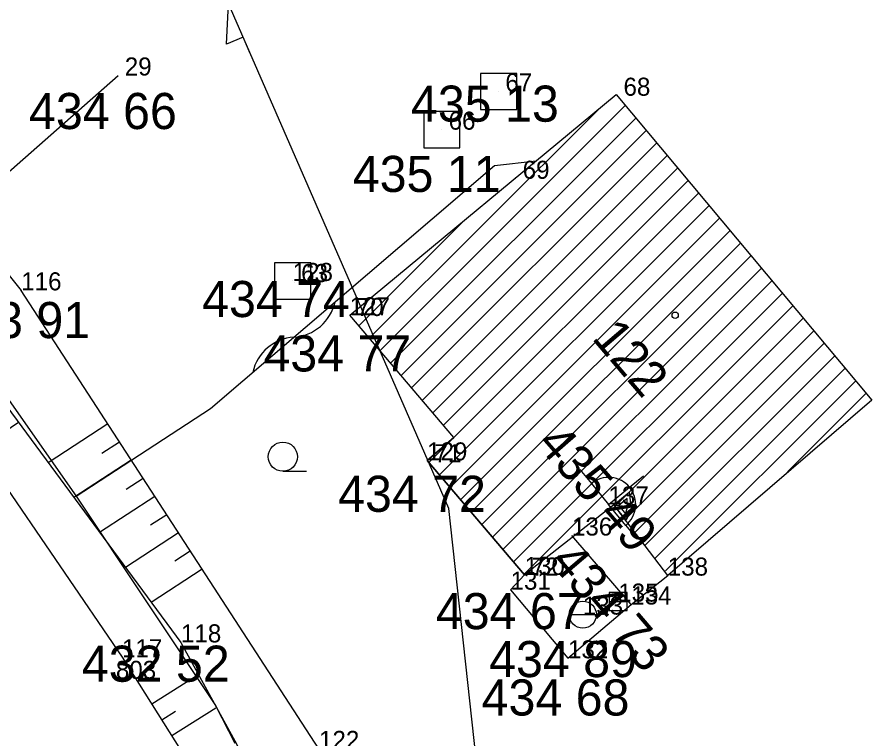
# Model space of a CAD drawing. Extents: x -559180 to -551373, y -1076947 to -1072071.
# Drawn here: x -553994.27 to -553970.62, y -1073798.29 to -1073778.3 of the extents above; entities that cross this region are included whole.
import ezdxf

# ---------------------------------------------------------------- set-up
doc = ezdxf.new("R2010")
doc.units = 0
for name, color, linetype in [('12_PLOTY', 7, 'Continuous'), ('13_PLOTY', 7, 'Continuous'), ('14_BUDOVY', 7, 'Continuous'), ('17_KOMUNIKACE', 7, 'Continuous'), ('18_POLOHOPIS', 7, 'Continuous'), ('1_VODA_ZN', 7, 'Continuous'), ('20_EL_ZN', 7, 'Continuous'), ('26_SRAFY', 7, 'Continuous'), ('27_HRANA_PATA', 7, 'Continuous'), ('30_SDEL_ZN', 7, 'Continuous'), ('32', 7, 'Continuous'), ('3_BODY', 7, 'Continuous'), ('40_KANAL_ZN', 7, 'Continuous'), ('45_ZN_KULTURY', 7, 'Continuous'), ('47_ZN_STAV_OBJ$', 7, 'Continuous'), ('50_TEPLO_ZN', 7, 'Continuous'), ('54_C_POPISNA', 7, 'Continuous'), ('6_VYSKY', 7, 'Continuous'), ('NNnadzemní', 7, 'Continuous')]:
    doc.layers.add(name, color=color, linetype=linetype)

# ---------------------------------------------------------------- blocks, each defined once
blk = doc.blocks.new('SA')
at = {"layer": '50_TEPLO_ZN'}
blk.add_lwpolyline([(-0.5, -0.5), (0.5, -0.5), (0.5, 0.5), (-0.5, 0.5)], close=True, dxfattribs=at)
blk = doc.blocks.new('ST')
at = {"layer": '1_VODA_ZN'}
blk.add_line((-0.375, 0), (0.375, 0), dxfattribs=at)
blk.add_circle((0, 0), 0.375, dxfattribs=at)
blk = doc.blocks.new('VP')
at = {"layer": '40_KANAL_ZN'}
blk.add_line((-0.25, 0), (0.25, 0), dxfattribs=at)
blk.add_lwpolyline([(-0.25, -0.25), (0.25, -0.25), (0.25, 0.25), (-0.25, 0.25)], close=True, dxfattribs=at)
blk = doc.blocks.new('VVH')
at = {"layer": '47_ZN_STAV_OBJ$'}
for p, q in [((-0.001, 0.746), (0, 1.246)), ((0, -0.004), (-0.001, 0.746)), ((0.1, 0.096), (0.099, 0.646)), ((0.099, 0.646), (0.5, 0.396)), ((0.399, 0.346), (0.199, 0.496)), ((0.199, 0.496), (0.2, 0.196)), ((0.2, 0.196), (0.35, 0.346)), ((0.5, 0.196), (0.399, 0.346)), ((0.5, 0.396), (0.65, 0.096)), ((0, -0.004), (0, 0)), ((0.1, 0.096), (0.2, 0.196)), ((0.65, 0.096), (0.1, 0.096)), ((0.2, 0.196), (0.5, 0.196)), ((-1.251, -0.004), (-0.751, -0.004)), ((-0.751, -0.004), (0, -0.004)), ((0.75, -0.004), (0, -0.004)), ((0.75, -0.004), (1.25, -0.004))]:
    blk.add_line(p, q, dxfattribs=at)
for start, end in [(89.9999, 179.9999), (359.9999, 89.9999)]:
    blk.add_arc((0, -0.004), 0.75, start, end, dxfattribs=at)
blk = doc.blocks.new('BZ')
at = {"layer": '47_ZN_STAV_OBJ$'}
blk.add_circle((0, 0), 0.0875, dxfattribs=at)
blk = doc.blocks.new('ZAHRAD')
at = {"layer": '45_ZN_KULTURY'}
blk.add_line((0, 0), (0.65, 0.003), dxfattribs=at)
blk.add_circle((0, 0.403), 0.403, dxfattribs=at)
blk = doc.blocks.new('POINT_DISPLAY')
blk.add_line((0, 0), (0, 0))
blk = doc.blocks.new('ELNN')
at = {"layer": '20_EL_ZN'}
for p, q in [((0.5, 0), (0.5, 0.5)), ((0.5, 0.5), (1.5, 0)), ((0, 0), (0.5, 0)), ((1.5, 0), (2.5, 0))]:
    blk.add_line(p, q, dxfattribs=at)
blk.add_lwpolyline([(2, 0.375), (2.5, 0), (2, -0.375)], dxfattribs=at)
blk = doc.blocks.new('SDEP')
at = {"layer": '30_SDEL_ZN'}
for centre, radius, start, end in [((0.75, -1.001), 1.251, 53.1529, 126.8469), ((2.25, 1), 1.25, 233.13, 306.8698)]:
    blk.add_arc(centre, radius, start, end, dxfattribs=at)

msp = doc.modelspace()

# ---------------------------------------------------------------- linework, layer by layer
at = {"layer": '12_PLOTY'}
for p, q in [((-553995.85, -1073783.77), (-553991.48, -1073779.92)), ((-553995.85, -1073783.77), (-553994.16, -1073785.87)), ((-553985.92, -1073798.57), (-553994.16, -1073785.87))]:
    msp.add_line(p, q, dxfattribs=at)
at = {"layer": '13_PLOTY'}
for p, q in [((-553997.29, -1073784.93), (-553992.64, -1073791.57)), ((-553992.64, -1073791.57), (-553988.78, -1073797.37)), ((-553988.78, -1073797.37), (-553988.251, -1073798.408))]:
    msp.add_line(p, q, dxfattribs=at)
at = {"layer": '14_BUDOVY'}
for p, q in [((-553985.07, -1073786.56), (-553977.7, -1073780.45)), ((-553977.7, -1073780.45), (-553970.62, -1073788.91)), ((-553982.187, -1073789.947), (-553985.07, -1073786.56)), ((-553970.62, -1073788.91), (-553976.27, -1073793.77)), ((-553982.187, -1073789.947), (-553982.93, -1073790.58)), ((-553982.93, -1073790.58), (-553982.187, -1073789.947)), ((-553982.93, -1073790.58), (-553980.23, -1073793.75)), ((-553980.23, -1073793.75), (-553982.93, -1073790.58)), ((-553977.765, -1073791.814), (-553980.23, -1073793.75)), ((-553976.27, -1073793.77), (-553977.765, -1073791.814))]:
    msp.add_line(p, q, dxfattribs=at)
at = {"layer": '17_KOMUNIKACE'}
for p, q in [((-553995.308, -1073790.26), (-553991.37, -1073796.03)), ((-553991.37, -1073796.03), (-553987.92, -1073801.49))]:
    msp.add_line(p, q, dxfattribs=at)
at = {"layer": '18_POLOHOPIS'}
for p, q in [((-553981.06, -1073782.41), (-553979.911, -1073782.283)), ((-553988.92, -1073789.14), (-553981.06, -1073782.41)), ((-553992.64, -1073791.57), (-553988.92, -1073789.14)), ((-553977.28, -1073794.57), (-553978.92, -1073792.66)), ((-553980.23, -1073793.75), (-553980.62, -1073794.16)), ((-553977.28, -1073794.57), (-553976.27, -1073793.77)), ((-553980.62, -1073794.16), (-553979.03, -1073796.06)), ((-553979.03, -1073796.06), (-553977.28, -1073794.57))]:
    msp.add_line(p, q, dxfattribs=at)
at = {"layer": '26_SRAFY'}
for p, q in [((-553994.234, -1073789.527), (-553995.308, -1073790.26)), ((-553993.418, -1073790.633), (-553991.765, -1073789.561)), ((-553991.926, -1073790.38), (-553991.439, -1073790.064)), ((-553992.705, -1073791.6), (-553991.113, -1073790.567)), ((-553991.255, -1073791.374), (-553990.786, -1073791.07)), ((-553991.992, -1073792.567), (-553990.46, -1073791.573)), ((-553990.584, -1073792.368), (-553990.133, -1073792.076)), ((-553991.279, -1073793.534), (-553989.807, -1073792.579)), ((-553989.913, -1073793.363), (-553989.481, -1073793.082)), ((-553990.566, -1073794.501), (-553989.154, -1073793.585)), ((-553989.248, -1073796.513), (-553990.547, -1073797.333)), ((-553989.892, -1073797.534), (-553990.269, -1073797.772)), ((-553988.777, -1073797.444), (-553989.992, -1073798.211))]:
    msp.add_line(p, q, dxfattribs=at)
at = {"layer": '27_HRANA_PATA'}
msp.add_line((-553997.22, -1073785.48), (-553989.74, -1073795.62), dxfattribs=at)
msp.add_lwpolyline([(-553989.74, -1073795.62), (-553988.19, -1073798.443), (-553986.94, -1073801.16)], dxfattribs=at)
at = {"layer": '32'}
for p, q in [((-553984.528, -1073787.197), (-553978.171, -1073780.84)), ((-553984.235, -1073787.541), (-553977.447, -1073780.753)), ((-553983.942, -1073787.885), (-553977.157, -1073781.099)), ((-553983.65, -1073788.228), (-553976.867, -1073781.446)), ((-553983.357, -1073788.572), (-553976.577, -1073781.792)), ((-553983.065, -1073788.916), (-553976.287, -1073782.138)), ((-553982.772, -1073789.26), (-553975.997, -1073782.485)), ((-553982.479, -1073789.604), (-553975.707, -1073782.831)), ((-553982.879, -1073790.64), (-553975.417, -1073783.178)), ((-553982.586, -1073790.983), (-553975.127, -1073783.524)), ((-553984.82, -1073786.853), (-553981.893, -1073783.926)), ((-553982.294, -1073791.327), (-553974.837, -1073783.871)), ((-553982.001, -1073791.671), (-553974.547, -1073784.217)), ((-553981.708, -1073792.014), (-553974.257, -1073784.564)), ((-553981.415, -1073792.358), (-553973.967, -1073784.91)), ((-553981.123, -1073792.702), (-553973.678, -1073785.257)), ((-553980.83, -1073793.045), (-553973.388, -1073785.603)), ((-553980.537, -1073793.389), (-553973.098, -1073785.949)), ((-553980.245, -1073793.733), (-553972.808, -1073786.296)), ((-553977.732, -1073791.856), (-553972.518, -1073786.642)), ((-553977.452, -1073792.213), (-553972.228, -1073786.989)), ((-553977.172, -1073792.57), (-553971.938, -1073787.335)), ((-553976.893, -1073792.926), (-553971.648, -1073787.682)), ((-553976.613, -1073793.283), (-553971.358, -1073788.028)), ((-553976.333, -1073793.64), (-553971.068, -1073788.375)), ((-553972.954, -1073790.897), (-553970.778, -1073788.721))]:
    msp.add_line(p, q, dxfattribs=at)
at = {"layer": 'NNnadzemní'}
for p, q in [((-553982.324, -1073791.908), (-553989.844, -1073774.681)), ((-553980.09, -1073812.57), (-553982.324, -1073791.908))]:
    msp.add_line(p, q, dxfattribs=at)

# ---------------------------------------------------------------- block references
at = {"layer": '1_VODA_ZN'}
for name, p in [('POINT_DISPLAY', (-553991.48, -1073779.92)), ('POINT_DISPLAY', (-553980.95, -1073780.36)), ('POINT_DISPLAY', (-553977.68, -1073780.48)), ('POINT_DISPLAY', (-553982.52, -1073781.42)), ('POINT_DISPLAY', (-553980.47, -1073782.78)), ('POINT_DISPLAY', (-553986.65, -1073785.61)), ('POINT_DISPLAY', (-553986.6, -1073785.64)), ('POINT_DISPLAY', (-553994.16, -1073785.87)), ('POINT_DISPLAY', (-553985.07, -1073786.56)), ('POINT_DISPLAY', (-553985.06, -1073786.58)), ('POINT_DISPLAY', (-553982.93, -1073790.58)), ('POINT_DISPLAY', (-553982.91, -1073790.63)), ('POINT_DISPLAY', (-553977.91, -1073791.8)), ('POINT_DISPLAY', (-553978.92, -1073792.66)), ('POINT_DISPLAY', (-553980.23, -1073793.75)), ('POINT_DISPLAY', (-553980.22, -1073793.77)), ('POINT_DISPLAY', (-553976.27, -1073793.77)), ('POINT_DISPLAY', (-553980.62, -1073794.16)), ('ST', (-553978.62, -1073794.85)), ('POINT_DISPLAY', (-553977.64, -1073794.49)), ('POINT_DISPLAY', (-553977.28, -1073794.57)), ('POINT_DISPLAY', (-553978.62, -1073794.85)), ('POINT_DISPLAY', (-553989.74, -1073795.62)), ('POINT_DISPLAY', (-553991.37, -1073796.03)), ('POINT_DISPLAY', (-553979.03, -1073796.06)), ('POINT_DISPLAY', (-553991.54, -1073796.63))]:
    msp.add_blockref(name, p, dxfattribs=at)
at = {"layer": '20_EL_ZN', "xscale": 0.9999985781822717, "yscale": 0.9999985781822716, "rotation": 113.58252250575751}
msp.add_blockref('ELNN', (-553987.822, -1073779.313), dxfattribs=at)
at = {"layer": '30_SDEL_ZN', "xscale": 1.0000007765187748, "yscale": 1.0000007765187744, "rotation": 40.57134276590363}
msp.add_blockref('SDEP', (-553987.753, -1073788.141), dxfattribs=at)
at = {"layer": '40_KANAL_ZN'}
msp.add_blockref('VP', (-553977.64, -1073794.49), dxfattribs=at)
at = {"layer": '45_ZN_KULTURY'}
msp.add_blockref('ZAHRAD', (-553986.92, -1073790.88), dxfattribs=at)
at = {"layer": '47_ZN_STAV_OBJ$'}
msp.add_blockref('BZ', (-553976.064, -1073786.559), dxfattribs=at)
at = {"layer": '47_ZN_STAV_OBJ$', "xscale": 1.000000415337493, "yscale": 1.000000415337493, "rotation": -50.538225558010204}
msp.add_blockref('VVH', (-553977.903, -1073791.797), dxfattribs=at)
at = {"layer": '50_TEPLO_ZN'}
for p in [(-553980.95, -1073780.36), (-553982.52, -1073781.42), (-553986.65, -1073785.61)]:
    msp.add_blockref('SA', p, dxfattribs=at)

# ---------------------------------------------------------------- texts
at = {"layer": '3_BODY'}
for s, p in [(' 29', (-553991.48, -1073779.92)), (' 67', (-553980.95, -1073780.36)), (' 68', (-553977.68, -1073780.48)), (' 66', (-553982.52, -1073781.42)), (' 69', (-553980.47, -1073782.78)), ('128', (-553986.65, -1073785.61)), (' 63', (-553986.6, -1073785.64)), ('116', (-553994.16, -1073785.87)), ('127', (-553985.07, -1073786.56)), (' 70', (-553985.06, -1073786.58)), ('129', (-553982.93, -1073790.58)), (' 71', (-553982.91, -1073790.63)), ('137', (-553977.91, -1073791.8)), ('136', (-553978.92, -1073792.66)), ('130', (-553980.23, -1073793.75)), (' 72', (-553980.22, -1073793.77)), ('138', (-553976.27, -1073793.77)), ('131', (-553980.62, -1073794.16)), ('135', (-553977.64, -1073794.49)), ('134', (-553977.28, -1073794.57)), ('133', (-553978.62, -1073794.85)), ('118', (-553989.74, -1073795.62)), ('117', (-553991.37, -1073796.03)), ('132', (-553979.03, -1073796.06)), ('803', (-553991.54, -1073796.63)), ('122', (-553985.92, -1073798.57))]:
    msp.add_text(s, height=0.5, dxfattribs=at).set_placement(p)
at = {"layer": '54_C_POPISNA'}
msp.add_text('122', height=1, rotation=310.4222, dxfattribs=at).set_placement((-553978.392, -1073787.202))
at = {"layer": '6_VYSKY'}
for s, p in [('434 66', (-553993.944, -1073781.403)), ('435 13', (-553983.374, -1073781.199)), ('435 11', (-553984.985, -1073783.145)), ('434 74', (-553989.155, -1073786.61)), ('433 91', (-553996.343, -1073787.192)), ('434 77', (-553987.458, -1073788.116)), ('434 72', (-553985.391, -1073792.004)), ('434 67', (-553982.685, -1073795.253)), ('432 52', (-553992.481, -1073796.709)), ('434 89', (-553981.212, -1073796.581)), ('434 68', (-553981.419, -1073797.644))]:
    msp.add_text(s, height=1, dxfattribs=at).set_placement(p)
for s, rotation, p in [('435 49', 311.0652, (-553979.929, -1073790.131)), ('434 73', 310.4261, (-553979.561, -1073793.398))]:
    msp.add_text(s, height=1, rotation=rotation, dxfattribs=at).set_placement(p)

doc.saveas('drawing.dxf')
